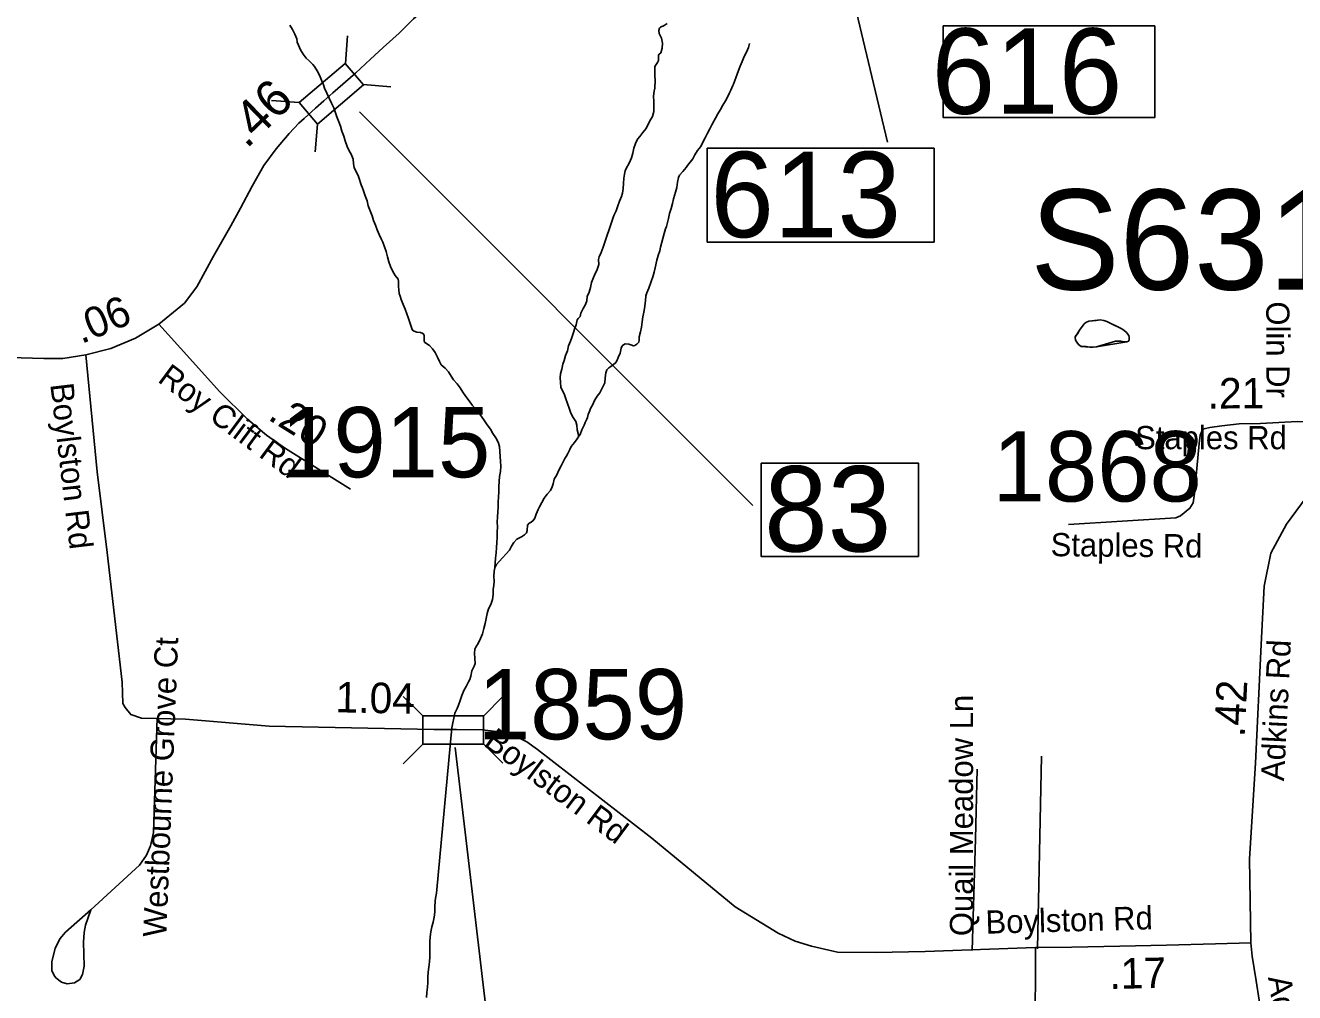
# Model space of a CAD drawing. Extents: x 1662474 to 1856135, y 779280 to 917889.
# Drawn here: x 1696332 to 1701530, y 849543 to 853505 of the extents above; entities that cross this region are included whole.
import ezdxf

# ---------------------------------------------------------------- set-up
doc = ezdxf.new("R2010")
doc.units = 0
for name, color, linetype in [('Cogo Default Point CELL', 7, 'Continuous'), ('Exist Hydrographic Creek Single Shore', 7, 'Continuous'), ('Exist Hydrographic Misc Water Feature', 7, 'Continuous'), ('Exist Road Non-System Type 51', 7, 'Continuous'), ('Exist Road Non-System Type 51 Label', 7, 'Continuous'), ('Exist Road Primary Interstate Structure Ovrhead Sign Number Label', 7, 'Continuous'), ('Exist Road Primary Interstate Structure Standard Bridge Number Label', 7, 'Continuous'), ('Exist Road Secondary Mileage Tenths English Label', 7, 'Continuous'), ('Exist Road Secondary Structure Standard Bridge CELL', 7, 'Continuous'), ('Exist Road Secondary Structure Standard Bridge Number Label', 7, 'Continuous'), ('Exist Road Secondary Type 51 Attributed', 7, 'Continuous'), ('Exist Road Secondary Type 51 Label', 7, 'Continuous'), ('Prop DGN Element Guardrail', 7, 'Continuous')]:
    doc.layers.add(name, color=color, linetype=linetype)

msp = doc.modelspace()

# ---------------------------------------------------------------- linework, layer by layer
at = {"layer": 'Exist Hydrographic Creek Single Shore'}
for points in [[(1697415.2, 853505.2), (1697426, 853487.7), (1697435.8, 853469.1), (1697443.6, 853449.6), (1697446, 853435.9), (1697450.2, 853423.1), (1697458.4, 853405), (1697470.1, 853386.6), (1697482.5, 853370.4), (1697494.5, 853359.3), (1697509.2, 853344.6), (1697516.4, 853336), (1697526.9, 853318.4), (1697536.9, 853300.6), (1697545.2, 853280.9), (1697552.9, 853261.4), (1697557.5, 853247.8), (1697576.5, 853207.1), (1697586.1, 853186.4), (1697595.9, 853166.7), (1697603, 853146.2), (1697608, 853129.7), (1697616.1, 853109.5), (1697622.9, 853091.6), (1697628.6, 853070.9), (1697635.8, 853050.2), (1697642.4, 853031.5), (1697649.9, 853009.2), (1697658.9, 852990.3), (1697666.5, 852977.2), (1697674.9, 852957), (1697676.1, 852939.1), (1697678.8, 852921.8), (1697688.2, 852903.4), (1697696.1, 852885.3), (1697709.5, 852847)], [(1698960.9, 853512.6), (1698948.2, 853504.2), (1698932.8, 853497.4), (1698928.9, 853492.9), (1698926.5, 853484.2), (1698927.2, 853471.9), (1698933, 853460.6), (1698937, 853452.5), (1698941.8, 853432), (1698940.6, 853411.3), (1698934.6, 853392.9), (1698927.2, 853386.4), (1698924.9, 853382.2), (1698925.5, 853370.6), (1698924.9, 853361.4), (1698921, 853352.8), (1698910, 853335.7), (1698909.4, 853318.9), (1698910.5, 853299.8), (1698911.2, 853279), (1698910.2, 853247.8), (1698907.6, 853235.4), (1698905, 853215), (1698905.8, 853193.4), (1698906.5, 853172.4), (1698906, 853152), (1698900.8, 853131.8), (1698889.8, 853113.1), (1698882.6, 853098.7), (1698872.8, 853081.1), (1698861.4, 853065.9), (1698848.2, 853049.9), (1698839.4, 853039.1), (1698830.8, 853021.3), (1698824.1, 853002.1), (1698819.9, 852981.4), (1698814.8, 852962.2), (1698806.5, 852943.6), (1698791.4, 852915.2), (1698789.2, 852908.7), (1698786.4, 852895.8), (1698783.5, 852878.2), (1698781.1, 852857.2), (1698779.8, 852837.1), (1698777.4, 852817.1), (1698773.5, 852804), (1698764.9, 852784.1), (1698758, 852765.1), (1698752, 852745.4), (1698743.9, 852729.2), (1698739.4, 852718.4), (1698698.4, 852595.9), (1698690.5, 852574.1), (1698682.1, 852556.2), (1698679.8, 852545.5), (1698680.6, 852524.8), (1698675.9, 852508.8), (1698671.9, 852500.6), (1698666.4, 852491.1), (1698658.5, 852471.8), (1698650.4, 852451.8), (1698646.8, 852431.1), (1698641.5, 852412.4), (1698632.5, 852394.3), (1698631.5, 852377), (1698626.5, 852361.8), (1698616, 852345.5), (1698607.4, 852325.8), (1698605, 852318.7), (1698603.6, 852312.4), (1698596.4, 852304.6), (1698592.4, 852298.2), (1698587.4, 852278.3), (1698583, 852264.4), (1698576.4, 852246), (1698570.6, 852226.1), (1698564.9, 852210.9), (1698556.1, 852191.7), (1698551.8, 852172), (1698543.6, 852152.6), (1698538.9, 852132.6), (1698533.9, 852116.6), (1698529.4, 852096.1), (1698523.4, 852077.2), (1698522.4, 852062.3), (1698523.4, 852041.6), (1698524.6, 852023.4)], [(1698599, 851822.4), (1698603.6, 851829.5), (1698610.8, 851847.4), (1698620, 851866.5), (1698624.4, 851877.8), (1698631.2, 851891.7), (1698633.9, 851898.5), (1698637.5, 851910.9), (1698640.6, 851920.8), (1698648.5, 851938.4), (1698655.4, 851948.7), (1698663.2, 851967.6), (1698674.2, 851985.4), (1698684.8, 852000.1), (1698705, 852040.5), (1698706.9, 852061.2), (1698709.1, 852081.2), (1698714.1, 852093.2), (1698721.5, 852101.4), (1698729.6, 852107.4), (1698739.6, 852114), (1698750.6, 852123.4), (1698755.4, 852133.2), (1698760.4, 852144.7), (1698768, 852161.8), (1698772.8, 852182.5), (1698776.6, 852191.4), (1698781.1, 852196.1), (1698788.1, 852199.8), (1698802.9, 852198.8), (1698812.4, 852196.1), (1698823.1, 852192.5), (1698827.5, 852193.5), (1698836, 852198.5), (1698844.1, 852206.9), (1698845.4, 852215.3), (1698845.9, 852228.4), (1698851.1, 852249.2), (1698855.1, 852268.1), (1698858, 852289.8), (1698861.1, 852310.8), (1698865.1, 852330.5), (1698867.8, 852344.7), (1698871.9, 852376.4), (1698873.8, 852396.9), (1698877.4, 852409), (1698886.1, 852428.1), (1698895, 852454.9), (1698902.1, 852474.9), (1698907.6, 852494), (1698911.2, 852511.6), (1698917.6, 852542.3), (1698923.6, 852562), (1698929.9, 852581.7), (1698933.4, 852596.4), (1698942.8, 852632.1), (1698947.8, 852652.8), (1698954.2, 852671.2), (1698957.8, 852680.4), (1698965.9, 852713.7), (1698970.6, 852734.7), (1698976.4, 852754.6), (1698982.4, 852774.9), (1698986.1, 852794.6), (1698990.2, 852808.2), (1698995.2, 852821.8), (1699000.2, 852841.2), (1699003.4, 852861.8), (1699007.1, 852881.7), (1699011.5, 852890.6), (1699024.9, 852906.1), (1699037.8, 852922.6), (1699044.1, 852930.8), (1699065.4, 852958.3), (1699074.2, 852974.6), (1699085.2, 852992.2), (1699097.9, 853008.9), (1699107, 853025.8), (1699116.2, 853044.6), (1699126.2, 853062.8), (1699134.6, 853080.6), (1699143.2, 853097.4), (1699158.8, 853124.2), (1699168, 853141.8), (1699178.8, 853160.6), (1699189, 853177.7), (1699199.1, 853195.3), (1699207.4, 853210), (1699215.5, 853228.6), (1699221, 853239.9), (1699229.6, 853258.6), (1699232, 853264.3), (1699247.5, 853304.5), (1699253, 853319.4), (1699259.8, 853337.8), (1699268, 853357.2), (1699275.5, 853377.2), (1699285.8, 853395), (1699292.9, 853414.2), (1699297.4, 853431)], [(1697709.5, 852847), (1697710, 852846), (1697716.9, 852826.8), (1697724, 852806.1), (1697731.5, 852785.4), (1697736.2, 852764.9), (1697743.9, 852744.9), (1697752, 852725.2), (1697757.8, 852705.6), (1697765.6, 852686.7), (1697773.5, 852667.8), (1697780.9, 852648.6), (1697789.5, 852630), (1697795.6, 852616.9), (1697802.6, 852597.4), (1697809.8, 852577.8), (1697815, 852556.8), (1697820.8, 852536.3), (1697827.4, 852516.9), (1697835.8, 852499.8), (1697846.2, 852480.6), (1697858.6, 852464.6), (1697860.4, 852455.7), (1697860.6, 852435), (1697861.2, 852420.8), (1697863.2, 852406.6), (1697867.5, 852395.4), (1697871.8, 852381.2), (1697879.9, 852362), (1697887.5, 852342.3), (1697894, 852323.2), (1697901.1, 852303.5), (1697907.6, 852283.3), (1697914.5, 852263.1), (1697917.6, 852256.2), (1697923.9, 852251.5), (1697935.5, 852247.9), (1697950.8, 852246.6), (1697960.1, 852242.1), (1697965.4, 852236.3), (1697964.9, 852230.5), (1697965.4, 852210.6), (1697968.5, 852205.9), (1697986.6, 852194.1), (1697999, 852179.9), (1698010, 852164.6), (1698020.2, 852146), (1698028.6, 852127.6), (1698035.5, 852114.5), (1698051, 852100.9), (1698065.1, 852084.9), (1698075.6, 852068.3), (1698086.1, 852052.9), (1698100.2, 852036.8), (1698112.9, 852020.6), (1698123.9, 852002.8), (1698136, 851985.1), (1698149.1, 851967.3), (1698161.5, 851949.4), (1698175.6, 851933.9), (1698187.8, 851918.5), (1698200, 851902.2), (1698212.4, 851884.6), (1698224.1, 851868.1), (1698237, 851850.5), (1698247.2, 851833.2), (1698258.9, 851815.9), (1698268.5, 851797.5), (1698274.6, 851779.9), (1698275.9, 851759.4), (1698277.2, 851738.9), (1698278, 851718.5), (1698278.8, 851698.6), (1698277.5, 851677.8), (1698274.6, 851656.6), (1698272, 851636.3), (1698270.6, 851615.6), (1698270.6, 851594.6), (1698270.1, 851572.8), (1698268.8, 851553.4), (1698268.8, 851531.4), (1698267.5, 851512.2), (1698265.9, 851491.2), (1698264.6, 851469.7), (1698265.1, 851450), (1698264.6, 851428.8), (1698264.1, 851408), (1698262.8, 851386.8), (1698262.2, 851365.5), (1698260.6, 851344.5), (1698257, 851322.7), (1698254.6, 851282.8)], [(1698524.6, 852023.4), (1698530.2, 852010.9), (1698538.6, 851995.6), (1698545.1, 851975.2), (1698551.8, 851955.5), (1698559.4, 851936.9), (1698566.4, 851916.9), (1698575.9, 851898.5), (1698586.9, 851881.5), (1698591.1, 851867.3), (1698592.6, 851847.4), (1698599, 851822.4)], [(1698254.6, 851282.8), (1698261.5, 851296.8), (1698272.2, 851309.1), (1698286.6, 851324), (1698301.4, 851339.8), (1698314.2, 851355.2), (1698322.6, 851371.5), (1698332, 851386.8), (1698345.1, 851400.1), (1698364.4, 851409.3), (1698376.6, 851418.2), (1698384.2, 851426.6), (1698386.9, 851436.1), (1698389, 851457.9), (1698395.5, 851465.5), (1698403.1, 851469.7), (1698411.9, 851476), (1698418.9, 851486.2), (1698424.1, 851503), (1698432, 851522.2), (1698437.2, 851532.1), (1698447.8, 851549.8), (1698457, 851568.1), (1698469.6, 851584.9), (1698482.4, 851600.1), (1698490, 851614.6), (1698494, 851626.4), (1698498.1, 851646.1), (1698509.2, 851663.1), (1698516.8, 851682.2), (1698526, 851700.6), (1698536, 851719.6), (1698541, 851731.1), (1698546.8, 851738.2), (1698552.5, 851748.4), (1698562, 851767.8), (1698566.9, 851780.2), (1698580.6, 851796.2), (1698591.6, 851811.1), (1698599, 851822.4)], [(1698176.9, 850957.4), (1698187.4, 850974.9), (1698195.9, 850993.3), (1698204.8, 851013), (1698209.5, 851034), (1698215.8, 851054.2), (1698219.5, 851074.7), (1698223.1, 851095.2), (1698229.4, 851114.9), (1698238.4, 851133.2), (1698245.1, 851152.4), (1698247.8, 851173.1), (1698247.5, 851193.3), (1698250.1, 851211.9), (1698251.8, 851227.2), (1698251.2, 851248.9), (1698252.2, 851269.4), (1698254.6, 851282.8)], [(1697974.4, 849522.3), (1697977, 849542.8), (1697978.8, 849564.8), (1697979.9, 849584.8), (1697980.9, 849606.3), (1697981.9, 849627), (1697984.5, 849647.5), (1697987.1, 849668.5), (1697989.2, 849689.5), (1697989.2, 849709.9), (1697989, 849730.9), (1697989, 849750.9), (1697989.8, 849770.8), (1697992.8, 849792.1), (1697996.4, 849812.1), (1698002.9, 849831.5), (1698006.6, 849851.9), (1698008.5, 849872.9), (1698009.8, 849894.4), (1698010.5, 849916.8), (1698012.4, 849930.1), (1698015.8, 849949.8), (1698017.6, 849964.6), (1698078.8, 850627.5), (1698082.5, 850647.2), (1698086.6, 850667.1), (1698091.6, 850687.9), (1698100.5, 850706.8), (1698105.5, 850720.1), (1698112.9, 850739.8), (1698120, 850759.5), (1698127.6, 850780.2), (1698137.6, 850797), (1698147.2, 850815.4), (1698153, 850825.9), (1698157, 850839), (1698160.6, 850860.6), (1698170.1, 850879.9), (1698174.6, 850890.4), (1698172.5, 850911.4), (1698172, 850933.2), (1698173.2, 850949), (1698176.9, 850957.4)]]:
    msp.add_lwpolyline(points, dxfattribs=at)
at = {"layer": 'Exist Hydrographic Misc Water Feature'}
for points in [[(1700649.1, 852255.6), (1700641, 852241.8), (1700634.6, 852233.8), (1700630.6, 852228.1), (1700632.5, 852215.8), (1700637.8, 852206.7), (1700644.3, 852197.4), (1700655.8, 852189), (1700675.9, 852189.4), (1700691.9, 852186.6), (1700705.4, 852187.2), (1700718.1, 852188.6), (1700782.5, 852207), (1700796.5, 852210.8), (1700818.4, 852211.1), (1700832.5, 852208.4), (1700842.6, 852208.2), (1700849.7, 852210.5), (1700852.6, 852216.2), (1700852.4, 852226.9), (1700850.8, 852234.2), (1700841.1, 852246.7), (1700831, 852256.8), (1700819.3, 852262.8), (1700779.6, 852281.7), (1700761.3, 852291.9), (1700748.6, 852296.3), (1700734, 852298.2), (1700717.8, 852296.1), (1700687.7, 852292.6), (1700675.4, 852287.1), (1700667.6, 852281.5), (1700649.1, 852255.6)], [(1700649.1, 852255.6), (1700630.6, 852228.1), (1700632.5, 852215.8), (1700637.8, 852206.7), (1700644.3, 852197.4), (1700655.8, 852189), (1700691.9, 852186.6), (1700705.4, 852187.2), (1700718.1, 852188.6), (1700842.6, 852208.2), (1700849.7, 852210.5), (1700852.6, 852216.2), (1700852.4, 852226.9), (1700850.8, 852234.2), (1700841.1, 852246.7), (1700831, 852256.8), (1700819.3, 852262.8), (1700761.3, 852291.9), (1700748.6, 852296.3), (1700734, 852298.2), (1700687.7, 852292.6), (1700675.4, 852287.1), (1700667.6, 852281.5), (1700649.1, 852255.6)]]:
    msp.add_lwpolyline(points, dxfattribs=at)
at = {"layer": 'Exist Road Non-System Type 51'}
msp.add_line((1700493.9, 850511.9), (1700477.1, 849722.1), dxfattribs=at)
for points in [[(1701043.8, 851487.6), (1700604.4, 851459.9)], [(1696600.9, 849882.2), (1696800, 850065.2), (1696828.4, 850105.6), (1696845.1, 850144.2), (1696856.8, 850198.2), (1696872.5, 850668.8)], [(1700210.1, 849714.8), (1700222.9, 850172.5), (1700230.1, 850458.4)], [(1696600.9, 849882.2), (1696496.9, 849790.1), (1696474.1, 849762.5), (1696453.9, 849722.9), (1696440.4, 849669.9), (1696441.2, 849633.9), (1696450.6, 849612.4), (1696457.8, 849603.2), (1696480.9, 849585.4), (1696504.2, 849579.1), (1696533.4, 849583), (1696555.1, 849595.9), (1696566.6, 849617.4), (1696572.5, 849650.7), (1696570.9, 849749.4), (1696572.8, 849789), (1696578.5, 849818.9), (1696600.9, 849882.2)]]:
    msp.add_lwpolyline(points, dxfattribs=at)
at = {"layer": 'Exist Road Primary Interstate Structure Standard Bridge Number Label'}
msp.add_lwpolyline([(1700957.3, 853502.5), (1700090.8, 853502.5), (1700090.8, 853126.8), (1700957.3, 853126.8)], close=True, dxfattribs=at)
at = {"layer": 'Exist Road Secondary Structure Standard Bridge CELL'}
for p, q in [((1697642.7, 853348.5), (1697651.8, 853461.3)), ((1697716.1, 853262.3), (1697828.9, 853253.2)), ((1697340.8, 853197.4), (1697453.6, 853188.3)), ((1697519.5, 852987.3), (1697528.6, 853100.1)), ((1697880, 850756.1), (1697960, 850676.1)), ((1698207.9, 850675.6), (1698287.9, 850755.6)), ((1697880, 850480.3), (1697960, 850560.3)), ((1698207.9, 850562.4), (1698287.9, 850482.3))]:
    msp.add_line(p, q, dxfattribs=at)
for points in [[(1697453.6, 853188.3), (1697642.4, 853348.9), (1697717.4, 853260.7), (1697528.6, 853100.1)], [(1697960, 850676.1), (1698207.9, 850676.1), (1698207.9, 850560.3), (1697960, 850560.3)]]:
    msp.add_lwpolyline(points, close=True, dxfattribs=at)
at = {"layer": 'Exist Road Secondary Structure Standard Bridge Number Label'}
for p, q in [((1699192.1, 855846.4), (1699863.1, 853026.2)), ((1697700.4, 853149.9), (1699311.9, 851538.4)), ((1698092.5, 850547), (1698363, 848258))]:
    msp.add_line(p, q, dxfattribs=at)
for points in [[(1699124.8, 853001.2), (1700053.8, 853001.2), (1700053.8, 852617.1), (1699124.8, 852617.1)], [(1699345.1, 851711.9), (1699989.2, 851711.9), (1699989.2, 851329.6), (1699345.1, 851329.6)]]:
    msp.add_lwpolyline(points, close=True, dxfattribs=at)
at = {"layer": 'Exist Road Secondary Type 51 Attributed'}
for points in [[(1698369.8, 854131.3), (1698346, 854056.4), (1698290, 853923.9), (1698240.5, 853848.9), (1698172.8, 853761.4), (1698096.7, 853686.9), (1698034.6, 853627.1), (1697922.4, 853531.5), (1697862.5, 853472.3), (1697797.4, 853414.1), (1697745.4, 853365.9), (1697684.3, 853308.5), (1697591.3, 853228.3)], [(1697591.3, 853228.3), (1697554.5, 853195.3), (1697520, 853165.1), (1697474.3, 853123.5), (1697451.8, 853103.9), (1697413.1, 853061.4), (1697359.3, 852999), (1697309.3, 852930.1), (1697261.2, 852846), (1697214, 852756.3), (1697174.3, 852683.5), (1697103.2, 852559.9), (1697033.9, 852434.1), (1696983.8, 852366.4), (1696879.5, 852281.1)], [(1696879.5, 852281.1), (1696783.4, 852222.9), (1696681.9, 852180.9), (1696580.1, 852155.6)], [(1696879.5, 852281.1), (1697006, 852140.1), (1697127.8, 852005.5), (1697243.2, 851890.1), (1697320.2, 851826), (1697397.1, 851771.5), (1697663.3, 851604.9)], [(1696580.1, 852155.6), (1696485.6, 852140.3), (1696408.5, 852140.3), (1696315.1, 852143), (1696191.9, 852152.5), (1696038.9, 852167.4), (1695906.2, 852179.6), (1695718.1, 852197.2), (1695647.7, 852198.5), (1695558.3, 852193.1), (1695474.4, 852178.2), (1695405.4, 852157.9), (1695310.6, 852125.4), (1695099.4, 852036.1), (1694881.5, 851945.6)], [(1698098.5, 850620.2), (1698005, 850620.2), (1697331.1, 850634.4), (1696988, 850663.2), (1696808.5, 850666.4), (1696763.6, 850682.4), (1696741.1, 850711.3), (1696731.5, 850727.3), (1696728.3, 850813.8), (1696667.4, 851345.2), (1696625.7, 851675.4), (1696580.1, 852155.6)], [(1701836.6, 851764.2), (1701809.6, 851812.8), (1701798, 851833), (1701780.3, 851847.4), (1701756.5, 851857.8), (1701738.6, 851866.2), (1701700.7, 851871), (1701662.8, 851877.8), (1701608.9, 851880.9), (1701540.9, 851882.2), (1701390.6, 851873.3), (1701302.5, 851873), (1701232.3, 851864.5), (1701182.1, 851857.5), (1701160, 851851.9), (1701149.8, 851842.1), (1701143.5, 851826.2), (1701138.8, 851792.3), (1701120.6, 851586.6), (1701113.8, 851548.7), (1701101.4, 851526.9), (1701062.7, 851495.7), (1701043.8, 851487.6)], [(1701836.6, 851764.2), (1701787.2, 851736.5), (1701683.7, 851672.8), (1701596.1, 851597.2), (1701496.6, 851461.9), (1701432.9, 851342.5), (1701405, 851207.2), (1701393.1, 850968.4), (1701369.2, 850482.9), (1701345.3, 850091.4), (1701350.1, 849746.6)], [(1700469.5, 849728), (1700017.5, 849711.7), (1699813, 849706.5), (1699657.6, 849709), (1699551.9, 849732.5), (1699484.8, 849754.1), (1699414.6, 849786.7), (1699238.8, 849894), (1698898.4, 850176), (1698429.8, 850539), (1698385.5, 850570.1), (1698337.3, 850594.7), (1698259.9, 850612.6), (1698204.5, 850618.5), (1698098.5, 850620.2)], [(1701350.1, 849746.6), (1701205.3, 849742.8), (1701004.6, 849736.5), (1700814.5, 849732.8), (1700617.1, 849729.1), (1700469.5, 849728)], [(1701350.1, 849746.6), (1701356.5, 849691.5), (1701372.3, 849590.5), (1701397.6, 849432.7), (1701419.7, 849236.9), (1701445, 849003.3), (1701489.2, 848709.7), (1701513.4, 848553.1), (1701566.3, 848204.1), (1701602.9, 847935.2), (1701617.4, 847783)], [(1700469.5, 849728), (1700467.1, 849361.2), (1700462.3, 848921.5)]]:
    msp.add_lwpolyline(points, dxfattribs=at)

# ---------------------------------------------------------------- texts
at = {"layer": 'Cogo Default Point CELL'}
for s, p in [('1915', (1697379.5, 851653.5)), ('1868', (1700293.4, 851554.5)), ('1859', (1698185.3, 850580.3))]:
    msp.add_text(s, height=288, dxfattribs=at).set_placement(p)
at = {"layer": 'Exist Road Non-System Type 51 Label'}
for s, rotation, p in [('Olin Dr', 270.0775, (1701413.7, 852374.1)), ('Staples Rd', 359.4586, (1700530.5, 851330.6)), ('Westbourne Grove Ct', 87.6955, (1696909.2, 849769)), ('Quail Meadow Ln', 90, (1700213.2, 849774))]:
    msp.add_text(s, height=95, rotation=rotation, dxfattribs=at).set_placement(p)
at = {"layer": 'Exist Road Primary Interstate Structure Ovrhead Sign Number Label'}
msp.add_text('S631', height=410.1, dxfattribs=at).set_placement((1700447.6, 852422.2))
at = {"layer": 'Exist Road Primary Interstate Structure Standard Bridge Number Label'}
msp.add_text('616', height=350, dxfattribs=at).set_placement((1700043.4, 853142.4))
at = {"layer": 'Exist Road Secondary Mileage Tenths English Label'}
for s, rotation, p in [('.42', 87.1834, (1701325.1, 850587.7)), ('.17', 1.1014, (1700772.4, 849557.7))]:
    msp.add_text(s, height=125, rotation=rotation, dxfattribs=at).set_placement(p)
at = {"layer": 'Exist Road Secondary Structure Standard Bridge Number Label'}
for s, p in [('613', (1699137.3, 852636.9)), ('83', (1699357.6, 851349.4))]:
    msp.add_text(s, height=350, dxfattribs=at).set_placement(p)
at = {"layer": 'Exist Road Secondary Type 51 Label'}
for s, rotation, p in [('Roy Clift Rd', 323.4563, (1696869.8, 852047.6)), ('Boylston Rd', 276.7628, (1696434.1, 852034.6)), ('Adkins Rd', 87.1849, (1701486.6, 850407.9)), ('Boylston Rd', 323.2061, (1698204.7, 850556.9)), ('Boylston Rd', 1.5426, (1700265.4, 849783.9)), ('Adkins Rd', 278.6388, (1701420.6, 849605.4))]:
    msp.add_text(s, height=95, rotation=rotation, dxfattribs=at).set_placement(p)
msp.add_text('Staples Rd', height=95, dxfattribs=at).set_placement((1700876.7, 851768.6))
at = {"layer": 'Prop DGN Element Guardrail'}
for s, height, rotation, p in [('.46', 150, 43.9471, (1697237.8, 852996.5)), ('.06', 125, 22.4569, (1696561.4, 852198.7)), ('.21', 125, 0.1942, (1701173.8, 851935.1)), ('.20', 125, 327.943, (1697321.1, 851892.9)), ('1.04', 125, 358.7953, (1697601.4, 850691.2))]:
    msp.add_text(s, height=height, rotation=rotation, dxfattribs=at).set_placement(p)

doc.saveas('drawing.dxf')
